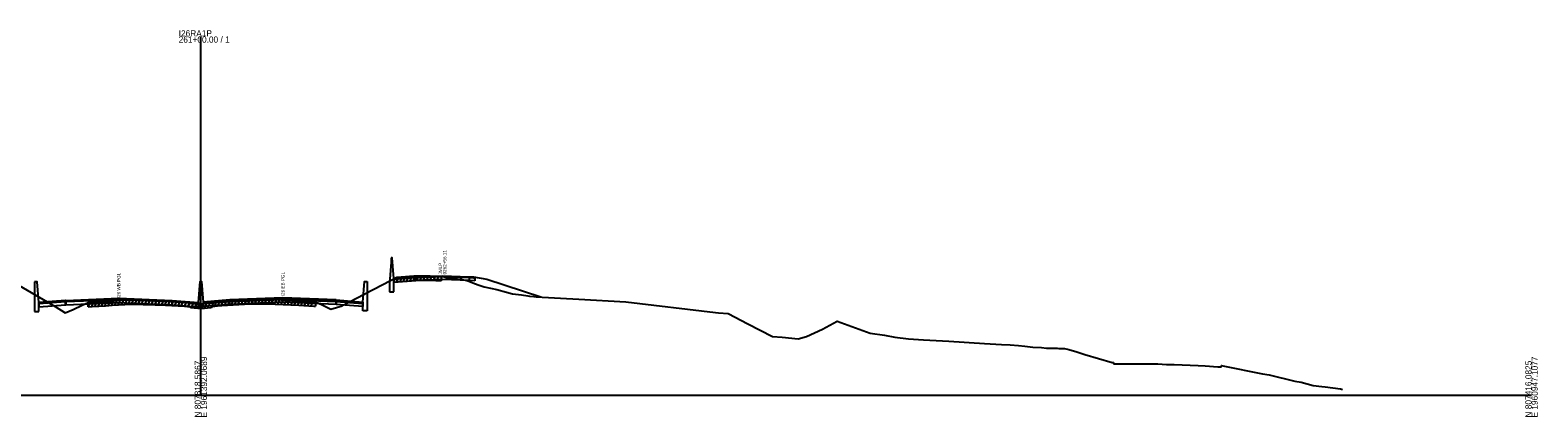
# Model space of a CAD drawing. Extents: x 1017 to 19997, y -1947 to 50737.
# Drawn here: x 10523 to 11203, y 10990 to 11165 of the extents above; entities that cross this region are included whole.
import ezdxf

# ---------------------------------------------------------------- set-up
doc = ezdxf.new("R2010")
doc.units = 0
for name, color, linetype in [('RD_GPK_XS_Cell', 7, 'Continuous'), ('RD_XS_Base', 7, 'Continuous'), ('RD_XS_ExGround', 7, 'Continuous'), ('RD_XS_ExPaveRet', 7, 'Continuous'), ('RD_XS_Greenside', 7, 'Continuous'), ('RD_XS_MedBWall', 7, 'Continuous'), ('RD_XS_Pave', 7, 'Continuous'), ('RD_XS_PaveOvlay', 7, 'Continuous'), ('RD_XS_TX_Notes', 7, 'Continuous')]:
    doc.layers.add(name, color=color, linetype=linetype)

msp = doc.modelspace()

# ---------------------------------------------------------------- linework, layer by layer
at = {"layer": 'RD_GPK_XS_Cell'}
for p, q in [((10600, 11000), (10600, 11161.76)), ((10000, 11000), (10600, 11000)), ((10600, 11000), (11200, 11000))]:
    msp.add_line(p, q, dxfattribs=at)
at = {"layer": 'RD_XS_Base'}
for points in [[(10697, 11053.1), (10687, 11052.3)], [(10687, 11052.3), (10687, 11050.97)], [(10687, 11050.97), (10697, 11051.77)], [(10697, 11053.1), (10709, 11053.58), (10721, 11053.1)], [(10697, 11051.77), (10697, 11053.1)], [(10721, 11051.79), (10709, 11052.25), (10697, 11051.77)], [(10721, 11053.1), (10721, 11051.79)], [(10721, 11053.1), (10723, 11053.02), (10723.5, 11053)], [(10723.5, 11051.67), (10721, 11051.79)], [(10723.5, 11053), (10723.5, 11051.67)], [(10539, 11042.13), (10527, 11041.17)], [(10527, 11041.17), (10527, 11039.83)], [(10527, 11039.83), (10539, 11040.79)], [(10539, 11040.79), (10539, 11042.13)], [(10539.05, 11040.79), (10539, 11040.79)], [(10539.05, 11042.13), (10539.05, 11040.79)], [(10539.05, 11040.79), (10563, 11041.77), (10587, 11040.8)], [(10587, 11040.8), (10587, 11042.14)], [(10599, 11041.2), (10587, 11042.14)], [(10587, 11040.8), (10599, 11039.86)], [(10599, 11039.86), (10599, 11041.2)], [(10601, 11040.02), (10601, 11041.36)], [(10613, 11040.97), (10601, 11040.02)], [(10613, 11040.97), (10613, 11042.31)], [(10660.95, 11040.97), (10637, 11041.93), (10613, 11040.97)], [(10660.95, 11040.97), (10660.95, 11042.31)], [(10661, 11040.97), (10660.95, 11040.97)], [(10661, 11042.31), (10661, 11040.97)], [(10661, 11042.3), (10673, 11041.34)], [(10661, 11040.96), (10661, 11042.3)], [(10673, 11040), (10661, 11040.96)], [(10673, 11041.34), (10673, 11040)]]:
    msp.add_lwpolyline(points, dxfattribs=at)
at = {"layer": 'RD_XS_ExGround'}
msp.add_lwpolyline([(10514.53, 11051.6), (10534.32, 11040.02), (10538.86, 11037.15), (10542.39, 11038.74), (10546.44, 11040.58), (10549.19, 11041.86), (10551.05, 11041.97), (10557.02, 11042.37), (10560.01, 11042.57), (10568.54, 11043.16), (10579.45, 11042.81), (10580.44, 11042.78), (10581.24, 11042.75), (10592.57, 11042.24), (10595.17, 11041.86), (10595.32, 11041.52), (10598.57, 11041.27), (10600, 11041.29), (10601.31, 11041.33), (10601.61, 11041.36), (10604.48, 11041.62), (10605.08, 11041.72), (10605.23, 11042.09), (10607.57, 11042.35), (10609.4, 11042.45), (10619.63, 11043.03), (10629.23, 11043.19), (10631.58, 11043.23), (10633.54, 11043.14), (10644.15, 11042.65), (10650.97, 11042.21), (10651.75, 11042.16), (10654.65, 11040.76), (10658.64, 11038.88), (10663.74, 11040.41), (10664.18, 11040.57), (10670.21, 11043.73), (10685.51, 11051.78), (10688.33, 11053.21), (10696.1, 11053.83), (10698.26, 11053.92), (10702.54, 11053.87), (10703.43, 11053.87), (10708.35, 11053.56), (10708.99, 11053.49), (10709.68, 11053.35), (10710.54, 11053.18), (10716.89, 11052.41), (10717.47, 11052.29), (10717.88, 11052.21), (10720.3, 11051.61), (10721.63, 11051.12), (10723.43, 11050.46), (10725.5, 11049.72), (10727.7, 11048.94), (10733.46, 11047.67), (10737.84, 11046.53), (10740.54, 11045.77), (10744.52, 11045.23), (10747.48, 11044.81), (10748.16, 11044.72), (10750.08, 11044.54), (10751.12, 11044.47), (10770.38, 11043.35), (10791.68, 11042.12), (10832.02, 11037.34), (10833.46, 11037.15), (10837.75, 11036.93), (10846.62, 11032.17), (10857.68, 11026.49), (10862.17, 11026.18), (10869.34, 11025.5), (10873.15, 11026.53), (10880.3, 11029.89), (10886.85, 11033.45), (10898.45, 11029.17), (10901.76, 11028.04), (10908.23, 11027.14), (10912.93, 11026.2), (10919.06, 11025.52), (10925.84, 11025.05), (10937.21, 11024.39), (10953.38, 11023.37), (10961.02, 11022.89), (10964.86, 11022.75), (10968.6, 11022.45), (10971.59, 11022.13), (10975.11, 11021.77), (10978.99, 11021.54), (10981.22, 11021.28), (10982.59, 11021.28), (10985.36, 11021.27), (10986.13, 11021.24), (10986.82, 11021.18), (10987.82, 11021.14), (10989.41, 11021.05), (10991.34, 11020.72), (10994.92, 11019.55), (10998.65, 11018.47), (11010.91, 11014.85), (11011.52, 11014.82), (11011.62, 11014.22), (11013.93, 11014.23), (11017.55, 11014.25), (11031.55, 11014.14), (11035.33, 11013.97), (11035.94, 11013.96), (11036.92, 11013.92), (11038.83, 11013.84), (11049.71, 11013.43), (11052.85, 11013.31), (11058.61, 11012.92), (11058.98, 11012.9), (11060.05, 11012.84), (11060.18, 11013.44), (11060.8, 11013.31), (11078.7, 11009.63), (11081.66, 11009.26), (11093.33, 11006.43), (11096.12, 11005.86), (11101.56, 11004.48), (11105.47, 11003.94), (11106.9, 11003.89), (11113.93, 11002.86), (11114.76, 11002.61)], dxfattribs=at)
at = {"layer": 'RD_XS_ExPaveRet'}
for p, q in [((10695.83, 11051.81), (10696.85, 11053.86)), ((10697.33, 11051.88), (10698.35, 11053.92)), ((10698.83, 11051.91), (10699.82, 11053.9)), ((10700.33, 11051.9), (10701.32, 11053.88)), ((10701.83, 11051.88), (10702.82, 11053.87)), ((10703.33, 11051.87), (10704.3, 11053.81)), ((10688.33, 11051.21), (10689.37, 11053.29)), ((10688.33, 11051.21), (10688.33, 11053.21)), ((10688.33, 11051.21), (10696.1, 11051.83)), ((10689.83, 11051.33), (10690.87, 11053.41)), ((10691.33, 11051.45), (10692.37, 11053.53)), ((10692.83, 11051.57), (10693.87, 11053.65)), ((10694.33, 11051.69), (10695.37, 11053.77)), ((10696.1, 11051.83), (10698.26, 11051.92)), ((10698.26, 11051.92), (10702.54, 11051.87)), ((10702.54, 11051.87), (10703.43, 11051.87)), ((10703.43, 11051.87), (10708.35, 11051.56)), ((10704.83, 11051.78), (10705.8, 11053.72)), ((10706.33, 11051.69), (10707.3, 11053.63)), ((10708.35, 11053.56), (10708.35, 11051.56)), ((10549.19, 11039.86), (10550.22, 11041.92)), ((10549.19, 11039.86), (10549.19, 11041.86)), ((10550.69, 11039.95), (10551.73, 11042.02)), ((10551.05, 11039.97), (10557.02, 11040.37)), ((10552.19, 11040.05), (10553.23, 11042.12)), ((10553.69, 11040.15), (10554.73, 11042.22)), ((10555.19, 11040.25), (10556.23, 11042.32)), ((10556.69, 11040.35), (10557.73, 11042.42)), ((10557.02, 11040.37), (10560.01, 11040.57)), ((10558.19, 11040.45), (10559.23, 11042.52)), ((10559.69, 11040.55), (10560.73, 11042.62)), ((10560.01, 11040.57), (10568.54, 11041.16)), ((10561.19, 11040.65), (10562.23, 11042.72)), ((10562.69, 11040.76), (10563.73, 11042.83)), ((10564.19, 11040.86), (10565.23, 11042.93)), ((10565.69, 11040.96), (10566.73, 11043.03)), ((10567.19, 11041.06), (10568.23, 11043.13)), ((10568.54, 11041.16), (10579.45, 11040.81)), ((10568.69, 11041.15), (10569.68, 11043.12)), ((10570.19, 11041.1), (10571.18, 11043.07)), ((10571.69, 11041.06), (10572.68, 11043.03)), ((10573.19, 11041.01), (10574.18, 11042.98)), ((10574.69, 11040.96), (10575.68, 11042.93)), ((10576.19, 11040.92), (10577.18, 11042.89)), ((10577.69, 11040.87), (10578.68, 11042.84)), ((10579.19, 11040.82), (10580.18, 11042.79)), ((10579.45, 11040.81), (10580.44, 11040.78)), ((10580.44, 11040.78), (10581.24, 11040.75)), ((10580.69, 11040.77), (10581.67, 11042.73)), ((10581.24, 11040.75), (10592.57, 11040.24)), ((10582.19, 11040.7), (10583.17, 11042.66)), ((10583.69, 11040.64), (10584.67, 11042.59)), ((10585.19, 11040.57), (10586.17, 11042.53)), ((10586.69, 11040.5), (10587.67, 11042.46)), ((10588.19, 11040.43), (10589.17, 11042.39)), ((10589.69, 11040.37), (10590.67, 11042.32)), ((10591.19, 11040.3), (10592.17, 11042.25)), ((10592.57, 11040.24), (10595.17, 11039.86)), ((10592.69, 11040.22), (10593.62, 11042.09)), ((10594.19, 11040), (10595.12, 11041.87)), ((10595.69, 11039.5), (10596.65, 11041.42)), ((10597.19, 11039.38), (10598.15, 11041.3)), ((10598.69, 11039.27), (10599.7, 11041.29)), ((10600.19, 11039.3), (10601.2, 11041.32)), ((10601.69, 11039.36), (10602.74, 11041.46)), ((10603.19, 11039.5), (10604.24, 11041.6)), ((10604.69, 11039.66), (10605.94, 11042.16)), ((10605.23, 11040.09), (10607.57, 11040.35)), ((10606.19, 11040.19), (10607.25, 11042.31)), ((10607.57, 11040.35), (10609.4, 11040.45)), ((10607.69, 11040.35), (10608.72, 11042.41)), ((10609.19, 11040.44), (10610.22, 11042.49)), ((10609.4, 11040.45), (10619.63, 11041.03)), ((10610.69, 11040.52), (10611.72, 11042.58)), ((10612.19, 11040.61), (10613.22, 11042.67)), ((10613.69, 11040.69), (10614.72, 11042.75)), ((10615.19, 11040.78), (10616.22, 11042.84)), ((10616.69, 11040.87), (10617.72, 11042.92)), ((10618.19, 11040.95), (10619.22, 11043.01)), ((10619.63, 11041.03), (10629.23, 11041.19)), ((10619.69, 11041.04), (10620.7, 11043.05)), ((10621.19, 11041.06), (10622.2, 11043.08)), ((10622.69, 11041.08), (10623.7, 11043.1)), ((10624.19, 11041.11), (10625.2, 11043.12)), ((10625.69, 11041.13), (10626.7, 11043.15)), ((10627.19, 11041.16), (10628.2, 11043.17)), ((10628.69, 11041.18), (10629.7, 11043.2)), ((10629.23, 11041.19), (10631.58, 11041.23)), ((10630.19, 11041.2), (10631.2, 11043.22)), ((10631.58, 11041.23), (10633.54, 11041.14)), ((10631.69, 11041.22), (10632.67, 11043.18)), ((10633.19, 11041.15), (10634.17, 11043.11)), ((10633.54, 11041.14), (10644.15, 11040.65)), ((10634.69, 11041.08), (10635.67, 11043.04)), ((10636.19, 11041.02), (10637.17, 11042.97)), ((10637.69, 11040.95), (10638.67, 11042.9)), ((10639.19, 11040.88), (10640.17, 11042.83)), ((10640.69, 11040.81), (10641.67, 11042.76)), ((10642.19, 11040.74), (10643.17, 11042.7)), ((10643.69, 11040.67), (10644.66, 11042.62)), ((10644.15, 11040.65), (10650.97, 11040.21)), ((10645.19, 11040.58), (10646.16, 11042.52)), ((10646.69, 11040.49), (10647.66, 11042.42)), ((10648.19, 11040.39), (10649.16, 11042.33)), ((10649.69, 11040.29), (10650.66, 11042.23)), ((10650.97, 11040.21), (10651.75, 11040.16)), ((10651.75, 11042.16), (10651.75, 11040.16)), ((10549.19, 11039.86), (10551.05, 11039.97)), ((10595.17, 11039.86), (10595.32, 11039.52)), ((10595.32, 11039.52), (10598.57, 11039.27)), ((10598.57, 11039.27), (10600, 11039.29)), ((10600, 11039.29), (10601.31, 11039.33)), ((10601.31, 11039.33), (10601.61, 11039.36)), ((10601.61, 11039.36), (10604.48, 11039.62)), ((10604.48, 11039.62), (10605.08, 11039.72)), ((10605.08, 11039.72), (10605.23, 11040.09))]:
    msp.add_line(p, q, dxfattribs=at)
at = {"layer": 'RD_XS_Greenside'}
for points in [[(10723, 11053.34), (10729, 11052.38)], [(10729, 11052.38), (10753.28, 11044.34)]]:
    msp.add_lwpolyline(points, dxfattribs=at)
at = {"layer": 'RD_XS_MedBWall'}
for points in [[(10687, 11052.62), (10686.25, 11061.96), (10685.75, 11061.96)], [(10685.75, 11061.96), (10685.75, 11059.96)], [(10685.75, 11059.96), (10685, 11050.62)], [(10527, 11041.85), (10526.25, 11051.19), (10525, 11051.19)], [(10525, 11051.19), (10525, 11037.85)], [(10599, 11041.85), (10599.75, 11051.36), (10600.25, 11051.36), (10601, 11042.02)], [(10673, 11042.02), (10673.75, 11051.36), (10675, 11051.36)], [(10675, 11051.36), (10675, 11038.02)], [(10685, 11050.62), (10685, 11046.62)], [(10687, 11046.62), (10687, 11052.62)], [(10527, 11037.85), (10527, 11041.85)], [(10599, 11039.85), (10599, 11041.85)], [(10601, 11042.02), (10601, 11039.85)], [(10673, 11038.02), (10673, 11042.02)], [(10685, 11046.62), (10687, 11046.62)], [(10525, 11037.85), (10527, 11037.85)], [(10601, 11039.85), (10599, 11039.85)], [(10675, 11038.02), (10673, 11038.02)]]:
    msp.add_lwpolyline(points, dxfattribs=at)
at = {"layer": 'RD_XS_Pave'}
for points in [[(10539, 11042.47), (10527, 11041.51)], [(10527, 11041.51), (10527, 11041.17)], [(10539, 11042.13), (10539, 11042.47)], [(10539.05, 11042.13), (10539, 11042.13)], [(10539.05, 11042.47), (10563, 11043.44), (10587, 11042.48)], [(10587, 11042.14), (10563, 11043.11), (10539.05, 11042.13)], [(10539.05, 11042.13), (10539.05, 11042.47)], [(10587, 11042.48), (10587, 11042.14)], [(10587, 11042.48), (10599, 11041.54)], [(10599, 11041.54), (10599, 11041.2)], [(10613, 11042.65), (10601, 11041.7)], [(10601, 11041.36), (10613, 11042.31)], [(10601, 11041.7), (10601, 11041.36)], [(10660.95, 11042.65), (10637, 11043.61), (10613, 11042.65)], [(10613, 11042.31), (10637, 11043.27), (10660.95, 11042.31)], [(10613, 11042.65), (10613, 11042.31)], [(10660.95, 11042.31), (10660.95, 11042.65)], [(10660.95, 11042.65), (10661, 11042.65)], [(10661, 11042.31), (10660.95, 11042.31)], [(10661, 11042.65), (10661, 11042.31)], [(10661, 11042.3), (10661, 11042.64)], [(10673, 11041.68), (10673, 11041.34)]]:
    msp.add_lwpolyline(points, dxfattribs=at)
at = {"layer": 'RD_XS_PaveOvlay'}
for points in [[(10697, 11053.42), (10709, 11053.9), (10721, 11053.42)], [(10697, 11053.42), (10687, 11052.62)], [(10687, 11052.3), (10697, 11053.1)], [(10687, 11052.62), (10687, 11052.3)], [(10721, 11053.1), (10709, 11053.58), (10697, 11053.1)], [(10697, 11053.1), (10697, 11053.42)], [(10721, 11053.42), (10721, 11053.1)], [(10721, 11053.42), (10723, 11053.34)], [(10723, 11053.02), (10721, 11053.1)], [(10723, 11053.34), (10723, 11053.02)], [(10539, 11042.81), (10527, 11041.85)], [(10527, 11041.85), (10527, 11041.51)], [(10539.05, 11042.81), (10539, 11042.81)], [(10539, 11042.81), (10539, 11042.47)], [(10539, 11042.47), (10539.05, 11042.47)], [(10539.05, 11042.81), (10563, 11043.77), (10587, 11042.81)], [(10539.05, 11042.47), (10539.05, 11042.81)], [(10587, 11042.81), (10587, 11042.48)], [(10587, 11042.81), (10599, 11041.85)], [(10599, 11041.85), (10599, 11041.54)], [(10613, 11042.98), (10601, 11042.02)], [(10601, 11042.02), (10601, 11041.7)], [(10660.95, 11042.98), (10637, 11043.94), (10613, 11042.98)], [(10613, 11042.98), (10613, 11042.65)], [(10660.95, 11042.65), (10660.95, 11042.98)], [(10660.95, 11042.98), (10661, 11042.98)], [(10661, 11042.98), (10661, 11042.65)], [(10661, 11042.98), (10673, 11042.02)], [(10661, 11042.64), (10661, 11042.98)], [(10673, 11041.68), (10661, 11042.64)], [(10673, 11042.02), (10673, 11041.68)]]:
    msp.add_lwpolyline(points, dxfattribs=at)

# ---------------------------------------------------------------- texts
at = {"layer": 'RD_GPK_XS_Cell'}
for s, p in [('I26RA1P', (10590, 11161.76)), ('261+00.00 / 1', (10590, 11158.96))]:
    msp.add_text(s, height=2.8, dxfattribs=at).set_placement(p)
for s, p in [('N 807818.5867', (10600, 10990)), ('E 1961392.0689', (10602.8, 10990)), ('N 807416.0825', (11200, 10990)), ('E 1960947.1077', (11202.8, 10990))]:
    msp.add_text(s, height=2.8, rotation=90, dxfattribs=at).set_placement(p)
at = {"layer": 'RD_XS_TX_Notes'}
for s, p in [(' 9262+56.11', (10710.73, 11053.9)), ('I26 WB PGL', (10563.75, 11043.77)), ('I26 EB PGL', (10637.75, 11044.67)), (' JMLP', (10708.77, 11053.9))]:
    msp.add_text(s, height=1.5, rotation=90, dxfattribs=at).set_placement(p)

doc.saveas('drawing.dxf')
